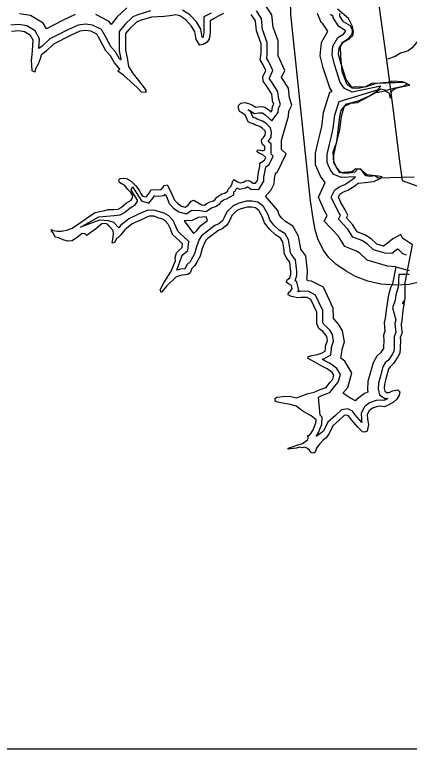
# Model space of a CAD drawing. Extents: x 1159738 to 1321356, y 736314 to 882035.
# Drawn here: x 1271274 to 1276893, y 738580 to 749048 of the extents above; entities that cross this region are included whole.
import ezdxf

# ---------------------------------------------------------------- set-up
doc = ezdxf.new("R2010")
doc.units = 0
for name, color, linetype in [('Exist Boundary Political City Limit New', 7, 'Continuous'), ('Exist Boundary Political CountyLine', 7, 'Continuous'), ('Exist Hydrographic Buffer Line', 7, 'Continuous'), ('Exist Hydrographic Lake Dam', 7, 'Continuous'), ('Exist Hydrographic Lake Shore', 7, 'Continuous'), ('Exist Road Non-System Type 51', 7, 'Continuous'), ('Exist Utilities Electrical Transmission Line', 7, 'Continuous'), ('Map Preparation Boundary City Limit Buffer Line', 7, 'Continuous'), ('Map Preparation Inset Cut Line', 7, 'Continuous')]:
    doc.layers.add(name, color=color, linetype=linetype)

msp = doc.modelspace()

# ---------------------------------------------------------------- linework, layer by layer
at = {"layer": 'Exist Boundary Political City Limit New'}
for points in [[(1275918, 748462), (1275913, 748596), (1275951, 748658), (1276041, 748711), (1276089, 748753), (1276098, 748806), (1276084, 748882), (1276027, 748996), (1275870, 749125)], [(1276963, 746734), (1276447, 746718), (1276407, 746751), (1276290, 746766), (1276200, 746842), (1276131, 746851), (1276074, 746811), (1275903, 746796), (1275820, 746944), (1275808, 747089), (1275860, 747234), (1275886, 747429), (1275903, 747595), (1275925, 747685), (1276001, 747780), (1276167, 747821), (1276317, 747887), (1276488, 747990), (1276571, 747971), (1276690, 748006), (1276807, 748030), (1276869, 748061), (1276800, 748090), (1276645, 748099), (1276560, 748071), (1276479, 748071), (1276357, 748068), (1276269, 748018), (1276186, 748013), (1276127, 748021), (1276067, 748009), (1276008, 748052), (1275939, 748236), (1275918, 748462)]]:
    msp.add_lwpolyline(points, dxfattribs=at)
at = {"layer": 'Exist Boundary Political CountyLine'}
for points in [[(1275488, 746397), (1275208, 749051), (1275206, 749131), (1275198, 749212), (1275177, 749268), (1275148, 749307), (1275000, 749446), (1274914, 749514), (1274704, 749632), (1274606, 749664), (1274513, 749676), (1273415, 749698), (1266834, 749338), (1266487, 749304), (1265767, 749207), (1263843, 748855), (1262275, 748483)], [(1277077, 745244), (1276892, 745204), (1276702, 745195), (1276488, 745210), (1276305, 745253), (1276128, 745317), (1275993, 745392), (1275847, 745491), (1275745, 745591), (1275665, 745698), (1275590, 745852), (1275555, 745981), (1275524, 746145), (1275488, 746397)]]:
    msp.add_lwpolyline(points, dxfattribs=at)
at = {"layer": 'Exist Hydrographic Buffer Line'}
for p, q in [((1273803, 746117), (1273686, 746112)), ((1273686, 746112), (1273766, 745999)), ((1273887, 746158), (1273803, 746117)), ((1274000, 746167), (1273887, 746158)), ((1273925, 746044), (1274019, 746117)), ((1274019, 746117), (1274000, 746167)), ((1273766, 745999), (1273822, 745931)), ((1273869, 745971), (1273925, 746044)), ((1273822, 745931), (1273869, 745971))]:
    msp.add_line(p, q, dxfattribs=at)
for points in [[(1272869, 749146), (1272735, 749016), (1272646, 748909), (1272620, 748953), (1272429, 749050)], [(1275187, 747863), (1275172, 747999), (1275084, 748141), (1275074, 748155), (1275120, 748253), (1275029, 748450), (1275023, 748461), (1275025, 748481), (1275025, 748677), (1274955, 748870), (1274938, 749046), (1274843, 749188)], [(1273208, 749103), (1273028, 749048), (1272957, 749017), (1272848, 748911), (1272763, 748810), (1272763, 748669), (1272763, 748532), (1272788, 748416), (1272789, 748413), (1272779, 748404), (1272767, 748417), (1272710, 748518), (1272646, 748585), (1272610, 748655), (1272567, 748739), (1272510, 748836), (1272383, 748901), (1272282, 748913), (1272177, 748901), (1272032, 748831), (1271776, 748702), (1271667, 748601), (1271620, 748564), (1271629, 748705), (1271567, 748817), (1271447, 748888), (1271335, 748907), (1271221, 748897)], [(1272134, 749051), (1271963, 748968), (1271725, 748848), (1271681, 748928), (1271500, 749035), (1271341, 749061)], [(1274074, 749072), (1273966, 749016), (1273966, 748884), (1273966, 748792), (1273957, 748735), (1273948, 748722), (1273948, 748721), (1273945, 748726), (1273926, 748840), (1273861, 748944), (1273768, 749044), (1273664, 749111)], [(1275034, 747846), (1275023, 747947), (1274955, 748057), (1274902, 748134), (1274901, 748146), (1274950, 748253), (1274894, 748377), (1274865, 748424), (1274871, 748489), (1274871, 748650), (1274804, 748836), (1274789, 748993), (1274716, 749102)], [(1276700, 745455), (1276583, 745464), (1276295, 745548), (1276191, 745649), (1276141, 745679), (1275976, 745745), (1275880, 745896), (1275683, 746108), (1275724, 746187), (1275687, 746253), (1275599, 746447), (1275696, 746659), (1275627, 746746), (1275559, 746908), (1275559, 747075), (1275595, 747241), (1275624, 747354), (1275646, 747453), (1275672, 747655), (1275761, 747943), (1275797, 747954), (1275761, 748005), (1275667, 748290), (1275624, 748464), (1275645, 748654), (1275735, 748811), (1275659, 748926), (1275639, 748939), (1275584, 749065)], [(1276855, 745620), (1276802, 745640), (1276751, 745691), (1276723, 745708), (1276645, 745645), (1276548, 745648), (1276382, 745696), (1276294, 745781), (1276216, 745829), (1276088, 745880), (1276012, 745998), (1275885, 746136), (1275912, 746189), (1275896, 746221), (1275836, 746328), (1275782, 746447), (1275831, 746553), (1275905, 746601), (1275974, 746630), (1276062, 746685), (1276129, 746737), (1275927, 746728), (1275821, 746770), (1275772, 746832), (1275725, 746942), (1275725, 747057), (1275757, 747202), (1275787, 747316), (1275810, 747425), (1275835, 747620), (1275894, 747809), (1276442, 747975), (1276489, 748029), (1276079, 747943), (1275972, 747996), (1275911, 748081), (1275827, 748336), (1275793, 748475), (1275806, 748601), (1275877, 748724), (1275954, 748772), (1275989, 748812), (1275982, 748825), (1275890, 748878), (1275809, 749001), (1275809, 749024), (1275773, 749049)], [(1273798, 746261), (1273909, 746258), (1273995, 746243), (1274056, 746283), (1274086, 746299), (1274132, 746314), (1274193, 746353), (1274214, 746385), (1274258, 746415), (1274291, 746423), (1274394, 746479), (1274397, 746523), (1274417, 746542), (1274438, 746579), (1274475, 746563), (1274564, 746580), (1274590, 746597), (1274591, 746598), (1274635, 746564), (1274750, 746557), (1274793, 746626), (1274820, 746677), (1274823, 746731), (1274838, 746806), (1274849, 746876), (1274849, 746882), (1274900, 746914), (1274956, 747031), (1274922, 747064), (1274924, 747065), (1274924, 747209), (1274885, 747242), (1274927, 747303), (1274931, 747374), (1274919, 747438), (1274851, 747501), (1274801, 747533), (1274726, 747560), (1274701, 747572), (1274668, 747582), (1274631, 747667), (1274594, 747693), (1274611, 747686), (1274690, 747638), (1274752, 747650), (1274790, 747651), (1274802, 747649), (1274840, 747622), (1274938, 747535), (1275024, 747654), (1275030, 747716), (1275057, 747768), (1275034, 747846)], [(1274847, 746462), (1274924, 746552), (1274968, 746637), (1274972, 746712), (1274986, 746780), (1274988, 746791), (1275016, 746808), (1275139, 747063), (1275074, 747126), (1275074, 747252), (1275076, 747275), (1275171, 747600), (1275177, 747673), (1275222, 747761), (1275187, 747863)], [(1273581, 745406), (1273654, 745609), (1273675, 745629), (1273741, 745690), (1273752, 745816), (1273680, 745886), (1273637, 745925), (1273596, 745964), (1273571, 746032), (1273531, 746113), (1273467, 746181), (1273401, 746221), (1273352, 746232), (1273274, 746260), (1273171, 746264), (1273039, 746205), (1272901, 746139), (1272780, 746043), (1272755, 746011), (1272687, 746088), (1272610, 746112), (1272483, 746121), (1272213, 746020), (1272474, 746167), (1272690, 746188), (1272776, 746195), (1272839, 746231), (1272917, 746296), (1272992, 746340), (1273030, 746394), (1272933, 746553), (1272951, 746593), (1273082, 746394), (1273186, 746361), (1273248, 746440), (1273267, 746468), (1273269, 746468), (1273314, 746464), (1273401, 746473), (1273417, 746492), (1273434, 746457), (1273475, 746357), (1273537, 746293), (1273613, 746241), (1273714, 746210), (1273798, 746261)], [(1276045, 743590), (1275945, 743655), (1276017, 743736), (1276077, 743944), (1275975, 744112), (1275920, 744152), (1275935, 744267), (1275936, 744281), (1275970, 744384), (1275944, 744545), (1275886, 744638), (1275823, 744707), (1275814, 744714), (1275814, 744723), (1275810, 744867), (1275671, 745163), (1275501, 745253), (1275442, 745254), (1275434, 745288), (1275440, 745309), (1275445, 745397), (1275418, 745612), (1275348, 745706), (1275348, 745712), (1275317, 745891), (1275237, 746033), (1275131, 746099), (1275077, 746149), (1275042, 746196), (1275020, 746258), (1274847, 746462)], [(1275673, 743115), (1275568, 743036), (1275601, 743095), (1275649, 743211), (1275654, 743314), (1275623, 743340), (1275598, 743599), (1275658, 743625), (1275761, 743663), (1275829, 743751), (1275882, 743811), (1275914, 743922), (1275862, 744008), (1275768, 744076), (1275691, 744117), (1275653, 744138), (1275676, 744144), (1275774, 744200), (1275785, 744282), (1275787, 744310), (1275816, 744397), (1275800, 744491), (1275766, 744547), (1275720, 744596), (1275676, 744631), (1275663, 744661), (1275663, 744721), (1275661, 744831), (1275556, 745053), (1275462, 745103), (1275350, 745106), (1275310, 745101), (1275306, 745101), (1275320, 745118), (1275290, 745242), (1275269, 745256), (1275291, 745334), (1275294, 745392), (1275274, 745554), (1275216, 745632), (1275198, 745668), (1275198, 745699), (1275173, 745839), (1275124, 745926), (1275040, 745979), (1274965, 746048), (1274907, 746124), (1274882, 746197), (1274818, 746314), (1274737, 746378), (1274656, 746389), (1274575, 746389), (1274464, 746364), (1274385, 746323), (1274293, 746237), (1274259, 746159), (1274240, 746120), (1274232, 746109), (1274183, 746069), (1274124, 746043), (1273933, 745898), (1273903, 745843), (1273865, 745742), (1273833, 745642), (1273793, 745563), (1273772, 745526), (1273726, 745484), (1273704, 745429), (1273694, 745428), (1273637, 745423), (1273581, 745406)], [(1276700, 745455), (1276655, 745212), (1276624, 745154), (1276598, 745055), (1276567, 744870), (1276551, 744725), (1276537, 744661), (1276545, 744539), (1276545, 744537), (1276524, 744481), (1276529, 744407), (1276528, 744310), (1276526, 744290), (1276525, 744289), (1276485, 744230), (1276431, 744180), (1276378, 744087), (1276332, 743922), (1276305, 743825), (1276296, 743703), (1276304, 743668), (1276254, 743648), (1276138, 743562), (1276129, 743545), (1276045, 743590)], [(1276700, 745455), (1276892, 745401)], [(1276890, 745348), (1276746, 745344), (1276733, 745163), (1276700, 745056), (1276691, 744982), (1276654, 744871), (1276700, 744701), (1276689, 744649), (1276695, 744558), (1276701, 744524), (1276697, 744511), (1276677, 744459), (1276680, 744412), (1276678, 744301), (1276673, 744249), (1276656, 744214), (1276600, 744132), (1276551, 744085), (1276518, 744029), (1276477, 743882), (1276454, 743799), (1276448, 743715), (1276468, 743630), (1276544, 743581), (1276586, 743579), (1276544, 743555), (1276526, 743548), (1276485, 743556), (1276420, 743552), (1276328, 743516), (1276255, 743461), (1276206, 743370), (1276213, 743276), (1276219, 743235), (1276118, 743350), (1276086, 743397), (1276020, 743432), (1275929, 743416), (1275843, 743338), (1275734, 743240), (1275678, 743122), (1275673, 743115)]]:
    msp.add_lwpolyline(points, dxfattribs=at)
at = {"layer": 'Exist Hydrographic Lake Dam'}
for points in [[(1276802, 744927), (1276810, 744971), (1276810, 744971), (1276802, 744927)], [(1276803, 744930), (1276810, 744968), (1276811, 744967), (1276804, 744930)]]:
    msp.add_lwpolyline(points, close=True, dxfattribs=at)
at = {"layer": 'Exist Hydrographic Lake Shore'}
for points in [[(1274248, 749066), (1274182, 749030), (1274117, 748993), (1274056, 748962), (1274056, 748884), (1274056, 748784), (1274042, 748703), (1274014, 748657), (1273958, 748621), (1273911, 748612), (1273859, 748694), (1273841, 748807), (1273789, 748889), (1273710, 748975), (1273625, 749030), (1273569, 749048), (1273485, 749030), (1273401, 749021), (1273223, 749014), (1273059, 748964), (1273007, 748941), (1272914, 748850), (1272853, 748778), (1272853, 748669), (1272853, 748542), (1272876, 748433), (1272895, 748310), (1272961, 748206), (1273036, 748110), (1273106, 748024), (1273143, 747974), (1273143, 747938), (1273078, 747942), (1273017, 748010), (1272825, 748187), (1272741, 748242), (1272773, 748274), (1272694, 748364), (1272638, 748464), (1272572, 748532), (1272530, 748614), (1272488, 748696), (1272446, 748769), (1272357, 748814), (1272282, 748823), (1272202, 748814), (1272071, 748750), (1271828, 748628), (1271725, 748532), (1271650, 748473), (1271636, 748417), (1271608, 748344), (1271570, 748276), (1271561, 748230), (1271524, 748249), (1271519, 748330), (1271514, 748394), (1271524, 748480), (1271528, 748539), (1271538, 748685), (1271500, 748753), (1271416, 748803), (1271332, 748816), (1271229, 748807)], [(1274945, 747835), (1274936, 747917), (1274880, 748008), (1274814, 748103), (1274810, 748162), (1274852, 748253), (1274814, 748335), (1274772, 748403), (1274782, 748494), (1274782, 748635), (1274716, 748816), (1274702, 748962), (1274641, 749052)], [(1276829, 745201), (1276939, 745767), (1276798, 745865), (1276774, 745918), (1276661, 745856), (1276577, 745789), (1276528, 745751), (1276430, 745779), (1276351, 745856), (1276258, 745913), (1276150, 745956), (1276086, 746056), (1275998, 746151), (1276017, 746189), (1275978, 746265), (1275919, 746370), (1275885, 746447), (1275904, 746489), (1275949, 746518), (1276017, 746547), (1276116, 746609), (1276165, 746647), (1276263, 746656), (1276342, 746666), (1276386, 746670), (1276479, 746713), (1276509, 746737), (1276455, 746747), (1276406, 746752), (1276332, 746742), (1276273, 746752), (1276238, 746804), (1276204, 746847), (1276155, 746847), (1276116, 746804), (1276037, 746790), (1275949, 746790), (1275909, 746809), (1275853, 746880), (1275819, 746961), (1275819, 747047), (1275848, 747180), (1275877, 747295), (1275902, 747409), (1275927, 747600), (1275971, 747743), (1276059, 747786), (1276157, 747795), (1276241, 747843), (1276339, 747895), (1276418, 747938), (1276501, 747952), (1276546, 747962), (1276604, 747933), (1276619, 747857), (1276644, 747962), (1276703, 748000), (1276821, 748029), (1276899, 748043), (1276826, 748081), (1276693, 748076), (1276526, 748076), (1276423, 748067), (1276280, 748019), (1276162, 747995), (1276079, 748000), (1276049, 748048), (1275995, 748124), (1275917, 748362), (1275887, 748481), (1275897, 748572), (1275946, 748658), (1276015, 748700), (1276074, 748767), (1276084, 748801), (1276084, 748829), (1276054, 748891), (1275956, 748948), (1275902, 749029), (1275902, 749072)], [(1273789, 746390), (1273824, 746404), (1273880, 746370), (1273937, 746340), (1273976, 746334), (1274012, 746356), (1274051, 746379), (1274096, 746393), (1274131, 746415), (1274152, 746447), (1274222, 746495), (1274260, 746504), (1274311, 746532), (1274313, 746564), (1274349, 746596), (1274367, 746630), (1274381, 746680), (1274400, 746700), (1274447, 746668), (1274484, 746653), (1274531, 746662), (1274559, 746680), (1274604, 746687), (1274632, 746675), (1274667, 746648), (1274704, 746646), (1274718, 746668), (1274735, 746700), (1274737, 746742), (1274753, 746822), (1274763, 746883), (1274763, 746931), (1274833, 746974), (1274852, 747012), (1274805, 747058), (1274760, 747071), (1274725, 747096), (1274730, 747121), (1274768, 747117), (1274803, 747110), (1274838, 747124), (1274838, 747169), (1274805, 747196), (1274789, 747246), (1274793, 747276), (1274819, 747298), (1274842, 747333), (1274845, 747369), (1274840, 747394), (1274798, 747432), (1274763, 747455), (1274693, 747480), (1274669, 747491), (1274627, 747505), (1274601, 747521), (1274562, 747611), (1274505, 747652), (1274477, 747670), (1274463, 747717), (1274463, 747754), (1274494, 747785), (1274550, 747795), (1274604, 747783), (1274650, 747763), (1274707, 747729), (1274742, 747736), (1274796, 747738), (1274835, 747731), (1274894, 747690), (1274924, 747663), (1274941, 747686), (1274945, 747740), (1274962, 747772), (1274948, 747806), (1274941, 747826), (1274945, 747835)], [(1273440, 745184), (1273359, 745088), (1273344, 745127), (1273398, 745227), (1273499, 745383), (1273564, 745540), (1273557, 745590), (1273579, 745656), (1273616, 745692), (1273658, 745731), (1273663, 745783), (1273621, 745824), (1273579, 745862), (1273522, 745916), (1273492, 745997), (1273459, 746063), (1273412, 746113), (1273368, 746141), (1273328, 746150), (1273258, 746175), (1273188, 746177), (1273075, 746127), (1272947, 746066), (1272841, 745982), (1272785, 745912), (1272741, 745869), (1272727, 745862), (1272694, 745803), (1272661, 745792), (1272670, 745846), (1272682, 745926), (1272675, 745971), (1272621, 746033), (1272596, 746064), (1272563, 746074), (1272516, 746069), (1272418, 745987), (1272364, 745949), (1272301, 745903), (1272277, 745923), (1272235, 745929), (1272167, 745879), (1272092, 745825), (1272027, 745820), (1271964, 745841), (1271905, 745866), (1271851, 745879), (1271826, 745929), (1271797, 745970), (1271800, 745986), (1271821, 745975), (1271882, 745961), (1271943, 745961), (1272029, 745982), (1272092, 746007), (1272209, 746088), (1272340, 746175), (1272418, 746231), (1272488, 746243), (1272560, 746256), (1272605, 746274), (1272687, 746274), (1272750, 746279), (1272790, 746302), (1272867, 746366), (1272933, 746405), (1272949, 746428), (1272956, 746469), (1272930, 746514), (1272881, 746564), (1272844, 746612), (1272813, 746628), (1272769, 746659), (1272759, 746696), (1272776, 746714), (1272834, 746718), (1272881, 746707), (1272937, 746673), (1272998, 746609), (1273045, 746548), (1273064, 746507), (1273092, 746460), (1273148, 746453), (1273178, 746491), (1273197, 746519), (1273213, 746550), (1273270, 746555), (1273314, 746550), (1273359, 746555), (1273389, 746589), (1273401, 746612), (1273447, 746625), (1273471, 746580), (1273513, 746491), (1273548, 746405), (1273593, 746360), (1273651, 746320), (1273703, 746304), (1273740, 746327), (1273763, 746356), (1273789, 746390)], [(1275371, 742939), (1275444, 742989), (1275456, 743028), (1275446, 743050), (1275470, 743055), (1275498, 743087), (1275523, 743132), (1275563, 743230), (1275566, 743275), (1275495, 743334), (1275376, 743400), (1275282, 743468), (1275203, 743492), (1275086, 743510), (1275023, 743526), (1274985, 743542), (1274985, 743581), (1275009, 743599), (1275095, 743608), (1275189, 743612), (1275289, 743587), (1275451, 743649), (1275538, 743667), (1275626, 743705), (1275708, 743735), (1275762, 743805), (1275804, 743853), (1275821, 743910), (1275797, 743948), (1275722, 744003), (1275650, 744041), (1275547, 744097), (1275495, 744124), (1275451, 744149), (1275451, 744179), (1275507, 744190), (1275587, 744208), (1275643, 744224), (1275694, 744254), (1275699, 744290), (1275701, 744326), (1275727, 744404), (1275718, 744460), (1275697, 744494), (1275662, 744533), (1275605, 744577), (1275577, 744643), (1275577, 744720), (1275575, 744811), (1275491, 744991), (1275439, 745018), (1275355, 745020), (1275308, 745013), (1275215, 745031), (1275170, 745054), (1275172, 745088), (1275203, 745113), (1275226, 745140), (1275215, 745189), (1275184, 745210), (1275144, 745230), (1275156, 745271), (1275191, 745298), (1275205, 745348), (1275208, 745389), (1275191, 745521), (1275142, 745587), (1275112, 745648), (1275112, 745691), (1275091, 745810), (1275060, 745865), (1274988, 745910), (1274901, 745990), (1274831, 746083), (1274803, 746162), (1274751, 746257), (1274702, 746296), (1274650, 746303), (1274585, 746303), (1274494, 746282), (1274435, 746252), (1274365, 746186), (1274337, 746122), (1274313, 746075), (1274295, 746050), (1274229, 745995), (1274168, 745968), (1274000, 745841), (1273981, 745807), (1273946, 745714), (1273913, 745609), (1273869, 745523), (1273841, 745472), (1273799, 745433), (1273773, 745370), (1273742, 745347), (1273703, 745342), (1273653, 745338), (1273609, 745324), (1273567, 745308), (1273440, 745184)], [(1276829, 745201), (1276829, 745005), (1276801, 744837), (1276785, 744687), (1276776, 744643), (1276780, 744568), (1276790, 744518), (1276778, 744482), (1276764, 744446), (1276766, 744414), (1276764, 744296), (1276757, 744225), (1276731, 744171), (1276666, 744076), (1276619, 744031), (1276598, 743995), (1276560, 743859), (1276539, 743784), (1276535, 743722), (1276544, 743684), (1276572, 743666), (1276607, 743663), (1276656, 743688), (1276703, 743698), (1276731, 743700), (1276757, 743673), (1276748, 743625), (1276715, 743570), (1276666, 743525), (1276581, 743477), (1276535, 743458), (1276478, 743469), (1276439, 743467), (1276371, 743440), (1276322, 743403), (1276294, 743351), (1276298, 743285), (1276310, 743208), (1276305, 743163), (1276291, 743115), (1276258, 743099), (1276228, 743102), (1276158, 743174), (1276050, 743297), (1276027, 743331), (1276006, 743342), (1275968, 743335), (1275900, 743274), (1275804, 743188), (1275753, 743079), (1275711, 743018), (1275669, 742987), (1275608, 742923), (1275573, 742871), (1275554, 742814), (1275533, 742798), (1275500, 742803), (1275472, 742842), (1275444, 742867), (1275404, 742885), (1275369, 742878), (1275334, 742885), (1275280, 742871), (1275205, 742862), (1275170, 742855), (1275170, 742869), (1275238, 742896), (1275292, 742916), (1275371, 742939)]]:
    msp.add_lwpolyline(points, dxfattribs=at)
at = {"layer": 'Exist Road Non-System Type 51'}
msp.add_lwpolyline([(1277432, 748677), (1277418, 748661), (1277399, 748651), (1277385, 748646), (1277363, 748644), (1277334, 748649), (1277288, 748662), (1277250, 748674), (1277189, 748692), (1277131, 748701), (1277079, 748705), (1277055, 748702), (1277046, 748695), (1277028, 748687), (1276995, 748651), (1276960, 748602), (1276932, 748574), (1276909, 748556), (1276875, 748533), (1276834, 748519), (1276769, 748499), (1276691, 748454), (1276585, 748412)], dxfattribs=at)
at = {"layer": 'Exist Utilities Electrical Transmission Line'}
msp.add_lwpolyline([(1276301, 750465), (1276429, 749463), (1276436, 749360), (1276586, 748262), (1276657, 747714), (1276757, 746924), (1276794, 746684), (1277144, 746557), (1277371, 746501), (1277414, 746516), (1277458, 746546)], dxfattribs=at)
at = {"layer": 'Map Preparation Boundary City Limit Buffer Line'}
for points in [[(1275918, 748462), (1275913, 748596), (1275951, 748658), (1276041, 748711), (1276089, 748753), (1276098, 748806), (1276084, 748882), (1276027, 748996), (1275870, 749125)], [(1276963, 746734), (1276447, 746718), (1276407, 746751), (1276290, 746766), (1276200, 746842), (1276131, 746851), (1276074, 746811), (1275903, 746796), (1275820, 746944), (1275808, 747089), (1275860, 747234), (1275886, 747429), (1275903, 747595), (1275925, 747685), (1276001, 747780), (1276167, 747821), (1276317, 747887), (1276488, 747990), (1276571, 747971), (1276690, 748006), (1276807, 748030), (1276869, 748061), (1276800, 748090), (1276645, 748099), (1276560, 748071), (1276479, 748071), (1276357, 748068), (1276269, 748018), (1276186, 748013), (1276127, 748021), (1276067, 748009), (1276008, 748052), (1275939, 748236), (1275918, 748462)]]:
    msp.add_lwpolyline(points, dxfattribs=at)
at = {"layer": 'Map Preparation Inset Cut Line'}
msp.add_lwpolyline([(1232801, 766757), (1308484, 766757), (1308484, 738580), (1232801, 738580)], close=True, dxfattribs=at)

doc.saveas('drawing.dxf')
